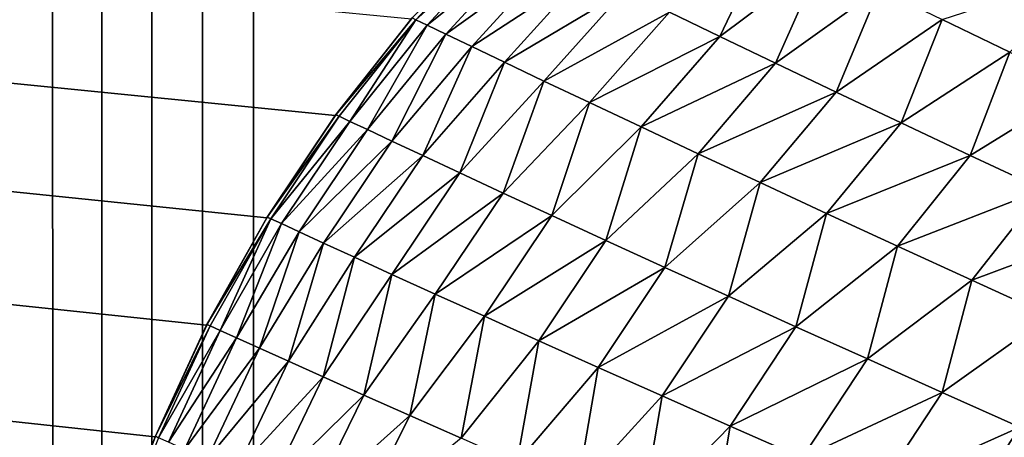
# Model space of a CAD drawing. Extents: x -226 to 226, y -900 to 900.
# Tile 483 of 656: x -181.519 to -180.388, y 895.188 to 895.668. Entities that reach past the tile are written whole.
import ezdxf

# ---------------------------------------------------------------- set-up
doc = ezdxf.new("R2010")
doc.units = 0
doc.header["$LTSCALE"] = 65.185185
for name, color, linetype in [('363', 7, 'CONTINUOUS'), ('435', 7, 'CONTINUOUS'), ('436', 7, 'CONTINUOUS'), ('489', 7, 'CONTINUOUS'), ('498', 7, 'CONTINUOUS')]:
    doc.layers.add(name, color=color, linetype=linetype)

msp = doc.modelspace()

# ---------------------------------------------------------------- linework, layer by layer
at = {"layer": '363', "color": 7, "linetype": 'CONTINUOUS'}
for points in [[(-226, 900), (-181.5, 880), (-207.5853, 880), (-226, 900)], [(-181.5, 880), (-226, 900), (-181.5, 883), (-181.5, 880)], [(-226, 900), (-180.3888, 883.237), (-181.5, 883), (-226, 900)], [(-180.3888, 883.237), (-226, 900), (-180.5172, 883.2962), (-180.3888, 883.237)], [(-180.5172, 883.2962), (-226, 900), (-180.6405, 883.3652), (-180.5172, 883.2962)], [(-180.6405, 883.3652), (-226, 900), (-180.758, 883.4438), (-180.6405, 883.3652)], [(-180.758, 883.4438), (-226, 900), (-180.869, 883.5313), (-180.758, 883.4438)], [(-180.869, 883.5313), (-226, 900), (-180.9728, 883.6272), (-180.869, 883.5313)], [(-180.9728, 883.6272), (-226, 900), (-181.0687, 883.731), (-180.9728, 883.6272)], [(-181.0687, 883.731), (-226, 900), (-181.1562, 883.842), (-181.0687, 883.731)], [(-181.1562, 883.842), (-226, 900), (-181.2348, 883.9595), (-181.1562, 883.842)], [(-181.2348, 883.9595), (-226, 900), (-181.3038, 884.0828), (-181.2348, 883.9595)], [(-181.3038, 884.0828), (-226, 900), (-181.363, 884.2112), (-181.3038, 884.0828)], [(-181.363, 884.2112), (-226, 900), (-181.4119, 884.3438), (-181.363, 884.2112)], [(-181.4119, 884.3438), (-226, 900), (-181.4503, 884.4798), (-181.4119, 884.3438)], [(-181.4503, 884.4798), (-226, 900), (-181.4778, 884.6184), (-181.4503, 884.4798)], [(-181.4778, 884.6184), (-226, 900), (-181.4945, 884.7588), (-181.4778, 884.6184)], [(-181.4945, 884.7588), (-226, 900), (-181.5, 884.9), (-181.4945, 884.7588)], [(-181.5, 884.9), (-226, 900), (-181.5, 894.5), (-181.5, 884.9)], [(-181.5, 894.5), (-226, 900), (-181.4945, 894.6412), (-181.5, 894.5)], [(-181.4945, 894.6412), (-226, 900), (-181.4778, 894.7816), (-181.4945, 894.6412)], [(-181.4778, 894.7816), (-226, 900), (-181.4503, 894.9202), (-181.4778, 894.7816)], [(-181.4503, 894.9202), (-226, 900), (-181.4119, 895.0562), (-181.4503, 894.9202)], [(-181.4119, 895.0562), (-226, 900), (-181.363, 895.1888), (-181.4119, 895.0562)], [(-181.363, 895.1888), (-226, 900), (-181.3038, 895.3172), (-181.363, 895.1888)], [(-181.3038, 895.3172), (-226, 900), (-181.2348, 895.4405), (-181.3038, 895.3172)], [(-181.2348, 895.4405), (-226, 900), (-181.1562, 895.558), (-181.2348, 895.4405)], [(-181.1562, 895.558), (-226, 900), (-181.0687, 895.669), (-181.1562, 895.558)]]:
    msp.add_3dface(points, dxfattribs=at)
at = {"layer": '435', "color": 7, "linetype": 'CONTINUOUS'}
for points in [[(-177.25, 900, 1.9), (-181.25, 900, 1.9), (-181.25, 0, 1.9), (-177.25, 900, 1.9)], [(-177.25, 0, 1.9), (-177.25, 900, 1.9), (-181.25, 0, 1.9), (-177.25, 0, 1.9)]]:
    msp.add_3dface(points, dxfattribs=at)
at = {"layer": '436', "color": 7, "linetype": 'CONTINUOUS'}
for points in [[(-181.7371, 900, 2.0797), (-182, 0, 2.65), (-181.25, 0, 1.9), (-181.7371, 900, 2.0797)], [(-181.6908, 900, 2.0432), (-181.7371, 900, 2.0797), (-181.25, 0, 1.9), (-181.6908, 900, 2.0432)], [(-181.6419, 900, 2.0105), (-181.6908, 900, 2.0432), (-181.25, 0, 1.9), (-181.6419, 900, 2.0105)], [(-181.5905, 900, 1.9817), (-181.6419, 900, 2.0105), (-181.25, 0, 1.9), (-181.5905, 900, 1.9817)], [(-181.537, 900, 1.9571), (-181.5905, 900, 1.9817), (-181.25, 0, 1.9), (-181.537, 900, 1.9571)], [(-181.4818, 900, 1.9367), (-181.537, 900, 1.9571), (-181.25, 0, 1.9), (-181.4818, 900, 1.9367)], [(-181.4251, 900, 1.9207), (-181.4818, 900, 1.9367), (-181.25, 0, 1.9), (-181.4251, 900, 1.9207)], [(-181.3673, 900, 1.9092), (-181.4251, 900, 1.9207), (-181.25, 0, 1.9), (-181.3673, 900, 1.9092)], [(-181.3088, 900, 1.9023), (-181.3673, 900, 1.9092), (-181.25, 0, 1.9), (-181.3088, 900, 1.9023)], [(-181.25, 900, 1.9), (-181.3088, 900, 1.9023), (-181.25, 0, 1.9), (-181.25, 900, 1.9)]]:
    msp.add_3dface(points, dxfattribs=at)
at = {"layer": '489', "color": 7, "linetype": 'CONTINUOUS'}
for points in [[(-181.1562, 895.558), (-181.0687, 895.669), (-181.1556, 895.5588, -20.3), (-181.1562, 895.558)], [(-181.1556, 895.5588, -20.3), (-181.0687, 895.669), (-181.068, 895.6699, -20.3), (-181.1556, 895.5588, -20.3)], [(-181.2348, 895.4405), (-181.1562, 895.558), (-181.2343, 895.4412, -20.3), (-181.2348, 895.4405)], [(-181.2343, 895.4412, -20.3), (-181.1562, 895.558), (-181.1556, 895.5588, -20.3), (-181.2343, 895.4412, -20.3)], [(-181.3038, 895.3172), (-181.2348, 895.4405), (-181.3035, 895.3178, -20.3), (-181.3038, 895.3172)], [(-181.3035, 895.3178, -20.3), (-181.2348, 895.4405), (-181.2343, 895.4412, -20.3), (-181.3035, 895.3178, -20.3)], [(-181.363, 895.1888), (-181.3038, 895.3172), (-181.3628, 895.1894, -20.3), (-181.363, 895.1888)], [(-181.3628, 895.1894, -20.3), (-181.3038, 895.3172), (-181.3035, 895.3178, -20.3), (-181.3628, 895.1894, -20.3)], [(-181.4119, 895.0562), (-181.363, 895.1888), (-181.4118, 895.0566, -20.3), (-181.4119, 895.0562)], [(-181.4118, 895.0566, -20.3), (-181.363, 895.1888), (-181.3628, 895.1894, -20.3), (-181.4118, 895.0566, -20.3)]]:
    msp.add_3dface(points, dxfattribs=at)
at = {"layer": '498', "color": 7, "linetype": 'CONTINUOUS'}
for points in [[(-181.0637, 895.6678, -20.457), (-181.068, 895.6699, -20.3), (-180.9677, 895.7716, -20.4538), (-181.0637, 895.6678, -20.457)], [(-180.955, 895.7654, -20.6068), (-181.0637, 895.6678, -20.457), (-180.9677, 895.7716, -20.4538), (-180.955, 895.7654, -20.6068)], [(-181.0507, 895.6615, -20.6131), (-181.0637, 895.6678, -20.457), (-180.955, 895.7654, -20.6068), (-181.0507, 895.6615, -20.6131)], [(-180.934, 895.7551, -20.7582), (-181.0507, 895.6615, -20.6131), (-180.955, 895.7654, -20.6068), (-180.934, 895.7551, -20.7582)], [(-180.7149, 895.6486, -21.4648), (-180.7727, 895.6765, -21.3322), (-180.659, 895.7656, -21.3436), (-180.7149, 895.6486, -21.4648)], [(-180.5986, 895.7359, -21.4765), (-180.7149, 895.6486, -21.4648), (-180.659, 895.7656, -21.3436), (-180.5986, 895.7359, -21.4765)], [(-181.0293, 895.6512, -20.7676), (-181.0507, 895.6615, -20.6131), (-180.934, 895.7551, -20.7582), (-181.0293, 895.6512, -20.7676)], [(-180.905, 895.7408, -20.9071), (-181.0293, 895.6512, -20.7676), (-180.934, 895.7551, -20.7582), (-180.905, 895.7408, -20.9071)], [(-180.9996, 895.637, -20.9195), (-181.0293, 895.6512, -20.7676), (-180.905, 895.7408, -20.9071), (-180.9996, 895.637, -20.9195)], [(-180.8682, 895.7229, -21.0528), (-180.9996, 895.637, -20.9195), (-180.905, 895.7408, -20.9071), (-180.8682, 895.7229, -21.0528)], [(-180.6509, 895.618, -21.5922), (-180.7149, 895.6486, -21.4648), (-180.5986, 895.7359, -21.4765), (-180.6509, 895.618, -21.5922)], [(-180.5319, 895.7032, -21.6037), (-180.6509, 895.618, -21.5922), (-180.5986, 895.7359, -21.4765), (-180.5319, 895.7032, -21.6037)], [(-180.962, 895.619, -21.0683), (-180.9996, 895.637, -20.9195), (-180.8682, 895.7229, -21.0528), (-180.962, 895.619, -21.0683)], [(-180.8239, 895.7013, -21.1947), (-180.962, 895.619, -21.0683), (-180.8682, 895.7229, -21.0528), (-180.8239, 895.7013, -21.1947)], [(-180.382, 895.6304, -21.8396), (-180.4596, 895.668, -21.7248), (-180.2914, 895.7228, -21.788), (-180.382, 895.6304, -21.8396)], [(-180.9167, 895.5974, -21.2132), (-180.962, 895.619, -21.0683), (-180.8239, 895.7013, -21.1947), (-180.9167, 895.5974, -21.2132)], [(-180.7727, 895.6765, -21.3322), (-180.9167, 895.5974, -21.2132), (-180.8239, 895.7013, -21.1947), (-180.7727, 895.6765, -21.3322)], [(-180.5814, 895.5848, -21.714), (-180.6509, 895.618, -21.5922), (-180.5319, 895.7032, -21.6037), (-180.5814, 895.5848, -21.714)], [(-180.4596, 895.668, -21.7248), (-180.5814, 895.5848, -21.714), (-180.5319, 895.7032, -21.6037), (-180.4596, 895.668, -21.7248)], [(-181.1556, 895.5588, -20.3), (-181.068, 895.6699, -20.3), (-181.0637, 895.6678, -20.457), (-181.1556, 895.5588, -20.3)], [(-181.1516, 895.5569, -20.4534), (-181.1556, 895.5588, -20.3), (-181.0637, 895.6678, -20.457), (-181.1516, 895.5569, -20.4534)], [(-181.1394, 895.5511, -20.606), (-181.1516, 895.5569, -20.4534), (-181.0637, 895.6678, -20.457), (-181.1394, 895.5511, -20.606)], [(-181.0507, 895.6615, -20.6131), (-181.1394, 895.5511, -20.606), (-181.0637, 895.6678, -20.457), (-181.0507, 895.6615, -20.6131)], [(-180.8643, 895.5726, -21.3536), (-180.9167, 895.5974, -21.2132), (-180.7727, 895.6765, -21.3322), (-180.8643, 895.5726, -21.3536)], [(-180.7149, 895.6486, -21.4648), (-180.8643, 895.5726, -21.3536), (-180.7727, 895.6765, -21.3322), (-180.7149, 895.6486, -21.4648)], [(-180.5067, 895.5494, -21.8299), (-180.5814, 895.5848, -21.714), (-180.4596, 895.668, -21.7248), (-180.5067, 895.5494, -21.8299)], [(-180.382, 895.6304, -21.8396), (-180.5067, 895.5494, -21.8299), (-180.4596, 895.668, -21.7248), (-180.382, 895.6304, -21.8396)], [(-181.1192, 895.5416, -20.7571), (-181.1394, 895.5511, -20.606), (-181.0507, 895.6615, -20.6131), (-181.1192, 895.5416, -20.7571)], [(-181.0293, 895.6512, -20.7676), (-181.1192, 895.5416, -20.7571), (-181.0507, 895.6615, -20.6131), (-181.0293, 895.6512, -20.7676)], [(-181.0913, 895.5285, -20.906), (-181.1192, 895.5416, -20.7571), (-181.0293, 895.6512, -20.7676), (-181.0913, 895.5285, -20.906)], [(-180.9996, 895.637, -20.9195), (-181.0913, 895.5285, -20.906), (-181.0293, 895.6512, -20.7676), (-180.9996, 895.637, -20.9195)], [(-180.8052, 895.5447, -21.4892), (-180.8643, 895.5726, -21.3536), (-180.7149, 895.6486, -21.4648), (-180.8052, 895.5447, -21.4892)], [(-180.6509, 895.618, -21.5922), (-180.8052, 895.5447, -21.4892), (-180.7149, 895.6486, -21.4648), (-180.6509, 895.618, -21.5922)], [(-181.0558, 895.5118, -21.0521), (-181.0913, 895.5285, -20.906), (-180.9996, 895.637, -20.9195), (-181.0558, 895.5118, -21.0521)], [(-180.962, 895.619, -21.0683), (-181.0558, 895.5118, -21.0521), (-180.9996, 895.637, -20.9195), (-180.962, 895.619, -21.0683)], [(-180.4273, 895.512, -21.9399), (-180.5067, 895.5494, -21.8299), (-180.382, 895.6304, -21.8396), (-180.4273, 895.512, -21.9399)], [(-180.2997, 895.5908, -21.948), (-180.4273, 895.512, -21.9399), (-180.382, 895.6304, -21.8396), (-180.2997, 895.5908, -21.948)], [(-181.0131, 895.4919, -21.1946), (-181.0558, 895.5118, -21.0521), (-180.962, 895.619, -21.0683), (-181.0131, 895.4919, -21.1946)], [(-180.9167, 895.5974, -21.2132), (-181.0131, 895.4919, -21.1946), (-180.962, 895.619, -21.0683), (-180.9167, 895.5974, -21.2132)], [(-180.7398, 895.514, -21.6194), (-180.8052, 895.5447, -21.4892), (-180.6509, 895.618, -21.5922), (-180.7398, 895.514, -21.6194)], [(-180.5814, 895.5848, -21.714), (-180.7398, 895.514, -21.6194), (-180.6509, 895.618, -21.5922), (-180.5814, 895.5848, -21.714)], [(-180.9635, 895.4688, -21.3331), (-181.0131, 895.4919, -21.1946), (-180.9167, 895.5974, -21.2132), (-180.9635, 895.4688, -21.3331)], [(-180.8643, 895.5726, -21.3536), (-180.9635, 895.4688, -21.3331), (-180.9167, 895.5974, -21.2132), (-180.8643, 895.5726, -21.3536)], [(-180.3438, 895.4728, -22.0437), (-180.4273, 895.512, -21.9399), (-180.2997, 895.5908, -21.948), (-180.3438, 895.4728, -22.0437)], [(-180.6687, 895.4808, -21.7439), (-180.7398, 895.514, -21.6194), (-180.5814, 895.5848, -21.714), (-180.6687, 895.4808, -21.7439)], [(-180.5067, 895.5494, -21.8299), (-180.6687, 895.4808, -21.7439), (-180.5814, 895.5848, -21.714), (-180.5067, 895.5494, -21.8299)], [(-180.9075, 895.4429, -21.4672), (-180.9635, 895.4688, -21.3331), (-180.8643, 895.5726, -21.3536), (-180.9075, 895.4429, -21.4672)], [(-180.8052, 895.5447, -21.4892), (-180.9075, 895.4429, -21.4672), (-180.8643, 895.5726, -21.3536), (-180.8052, 895.5447, -21.4892)], [(-181.2343, 895.4412, -20.3), (-181.1556, 895.5588, -20.3), (-181.1516, 895.5569, -20.4534), (-181.2343, 895.4412, -20.3)], [(-181.2302, 895.4393, -20.4546), (-181.2343, 895.4412, -20.3), (-181.1516, 895.5569, -20.4534), (-181.2302, 895.4393, -20.4546)], [(-181.1394, 895.5511, -20.606), (-181.2302, 895.4393, -20.4546), (-181.1516, 895.5569, -20.4534), (-181.1394, 895.5511, -20.606)], [(-181.218, 895.4337, -20.6084), (-181.2302, 895.4393, -20.4546), (-181.1394, 895.5511, -20.606), (-181.218, 895.4337, -20.6084)], [(-181.1192, 895.5416, -20.7571), (-181.218, 895.4337, -20.6084), (-181.1394, 895.5511, -20.606), (-181.1192, 895.5416, -20.7571)], [(-181.1978, 895.4243, -20.7608), (-181.218, 895.4337, -20.6084), (-181.1192, 895.5416, -20.7571), (-181.1978, 895.4243, -20.7608)], [(-181.0913, 895.5285, -20.906), (-181.1978, 895.4243, -20.7608), (-181.1192, 895.5416, -20.7571), (-181.0913, 895.5285, -20.906)], [(-180.8455, 895.4144, -21.5965), (-180.9075, 895.4429, -21.4672), (-180.8052, 895.5447, -21.4892), (-180.8455, 895.4144, -21.5965)], [(-180.7398, 895.514, -21.6194), (-180.8455, 895.4144, -21.5965), (-180.8052, 895.5447, -21.4892), (-180.7398, 895.514, -21.6194)], [(-180.5922, 895.4454, -21.8626), (-180.6687, 895.4808, -21.7439), (-180.5067, 895.5494, -21.8299), (-180.5922, 895.4454, -21.8626)], [(-180.4273, 895.512, -21.9399), (-180.5922, 895.4454, -21.8626), (-180.5067, 895.5494, -21.8299), (-180.4273, 895.512, -21.9399)], [(-181.1697, 895.4114, -20.911), (-181.1978, 895.4243, -20.7608), (-181.0913, 895.5285, -20.906), (-181.1697, 895.4114, -20.911)], [(-181.0558, 895.5118, -21.0521), (-181.1697, 895.4114, -20.911), (-181.0913, 895.5285, -20.906), (-181.0558, 895.5118, -21.0521)], [(-181.1341, 895.395, -21.0583), (-181.1697, 895.4114, -20.911), (-181.0558, 895.5118, -21.0521), (-181.1341, 895.395, -21.0583)], [(-181.0131, 895.4919, -21.1946), (-181.1341, 895.395, -21.0583), (-181.0558, 895.5118, -21.0521), (-181.0131, 895.4919, -21.1946)], [(-180.7778, 895.3834, -21.7206), (-180.8455, 895.4144, -21.5965), (-180.7398, 895.514, -21.6194), (-180.7778, 895.3834, -21.7206)], [(-180.6687, 895.4808, -21.7439), (-180.7778, 895.3834, -21.7206), (-180.7398, 895.514, -21.6194), (-180.6687, 895.4808, -21.7439)], [(-180.511, 895.4079, -21.9752), (-180.5922, 895.4454, -21.8626), (-180.4273, 895.512, -21.9399), (-180.511, 895.4079, -21.9752)], [(-180.3438, 895.4728, -22.0437), (-180.511, 895.4079, -21.9752), (-180.4273, 895.512, -21.9399), (-180.3438, 895.4728, -22.0437)], [(-181.0912, 895.3754, -21.2022), (-181.1341, 895.395, -21.0583), (-181.0131, 895.4919, -21.1946), (-181.0912, 895.3754, -21.2022)], [(-180.9635, 895.4688, -21.3331), (-181.0912, 895.3754, -21.2022), (-181.0131, 895.4919, -21.1946), (-180.9635, 895.4688, -21.3331)], [(-180.705, 895.3503, -21.8394), (-180.7778, 895.3834, -21.7206), (-180.6687, 895.4808, -21.7439), (-180.705, 895.3503, -21.8394)], [(-180.5922, 895.4454, -21.8626), (-180.705, 895.3503, -21.8394), (-180.6687, 895.4808, -21.7439), (-180.5922, 895.4454, -21.8626)], [(-181.0414, 895.3527, -21.3422), (-181.0912, 895.3754, -21.2022), (-180.9635, 895.4688, -21.3331), (-181.0414, 895.3527, -21.3422)], [(-180.9075, 895.4429, -21.4672), (-181.0414, 895.3527, -21.3422), (-180.9635, 895.4688, -21.3331), (-180.9075, 895.4429, -21.4672)], [(-180.4254, 895.3687, -22.0817), (-180.511, 895.4079, -21.9752), (-180.3438, 895.4728, -22.0437), (-180.4254, 895.3687, -22.0817)], [(-180.2564, 895.432, -22.1413), (-180.4254, 895.3687, -22.0817), (-180.3438, 895.4728, -22.0437), (-180.2564, 895.432, -22.1413)], [(-181.3035, 895.3178, -20.3), (-181.2343, 895.4412, -20.3), (-181.2302, 895.4393, -20.4546), (-181.3035, 895.3178, -20.3)], [(-180.9851, 895.3272, -21.4779), (-181.0414, 895.3527, -21.3422), (-180.9075, 895.4429, -21.4672), (-180.9851, 895.3272, -21.4779)], [(-180.8455, 895.4144, -21.5965), (-180.9851, 895.3272, -21.4779), (-180.9075, 895.4429, -21.4672), (-180.8455, 895.4144, -21.5965)], [(-180.6274, 895.3152, -21.9525), (-180.705, 895.3503, -21.8394), (-180.5922, 895.4454, -21.8626), (-180.6274, 895.3152, -21.9525)], [(-180.511, 895.4079, -21.9752), (-180.6274, 895.3152, -21.9525), (-180.5922, 895.4454, -21.8626), (-180.511, 895.4079, -21.9752)], [(-181.2997, 895.3161, -20.4498), (-181.3035, 895.3178, -20.3), (-181.2302, 895.4393, -20.4546), (-181.2997, 895.3161, -20.4498)], [(-181.2883, 895.3109, -20.599), (-181.2997, 895.3161, -20.4498), (-181.2302, 895.4393, -20.4546), (-181.2883, 895.3109, -20.599)], [(-181.218, 895.4337, -20.6084), (-181.2883, 895.3109, -20.599), (-181.2302, 895.4393, -20.4546), (-181.218, 895.4337, -20.6084)], [(-181.2695, 895.3024, -20.7469), (-181.2883, 895.3109, -20.599), (-181.218, 895.4337, -20.6084), (-181.2695, 895.3024, -20.7469)], [(-181.1978, 895.4243, -20.7608), (-181.2695, 895.3024, -20.7469), (-181.218, 895.4337, -20.6084), (-181.1978, 895.4243, -20.7608)], [(-180.3359, 895.3278, -22.1819), (-180.4254, 895.3687, -22.0817), (-180.2564, 895.432, -22.1413), (-180.3359, 895.3278, -22.1819)], [(-181.2433, 895.2905, -20.8929), (-181.2695, 895.3024, -20.7469), (-181.1978, 895.4243, -20.7608), (-181.2433, 895.2905, -20.8929)], [(-181.1697, 895.4114, -20.911), (-181.2433, 895.2905, -20.8929), (-181.1978, 895.4243, -20.7608), (-181.1697, 895.4114, -20.911)], [(-181.21, 895.2756, -21.0364), (-181.2433, 895.2905, -20.8929), (-181.1697, 895.4114, -20.911), (-181.21, 895.2756, -21.0364)], [(-181.1341, 895.395, -21.0583), (-181.21, 895.2756, -21.0364), (-181.1697, 895.4114, -20.911), (-181.1341, 895.395, -21.0583)], [(-180.9227, 895.299, -21.6087), (-180.9851, 895.3272, -21.4779), (-180.8455, 895.4144, -21.5965), (-180.9227, 895.299, -21.6087)], [(-180.7778, 895.3834, -21.7206), (-180.9227, 895.299, -21.6087), (-180.8455, 895.4144, -21.5965), (-180.7778, 895.3834, -21.7206)], [(-180.5455, 895.2784, -22.0601), (-180.6274, 895.3152, -21.9525), (-180.511, 895.4079, -21.9752), (-180.5455, 895.2784, -22.0601)], [(-180.4254, 895.3687, -22.0817), (-180.5455, 895.2784, -22.0601), (-180.511, 895.4079, -21.9752), (-180.4254, 895.3687, -22.0817)], [(-181.17, 895.2576, -21.1768), (-181.21, 895.2756, -21.0364), (-181.1341, 895.395, -21.0583), (-181.17, 895.2576, -21.1768)], [(-181.0912, 895.3754, -21.2022), (-181.17, 895.2576, -21.1768), (-181.1341, 895.395, -21.0583), (-181.0912, 895.3754, -21.2022)], [(-180.8546, 895.2685, -21.7345), (-180.9227, 895.299, -21.6087), (-180.7778, 895.3834, -21.7206), (-180.8546, 895.2685, -21.7345)], [(-180.705, 895.3503, -21.8394), (-180.8546, 895.2685, -21.7345), (-180.7778, 895.3834, -21.7206), (-180.705, 895.3503, -21.8394)], [(-181.1234, 895.2367, -21.3138), (-181.17, 895.2576, -21.1768), (-181.0912, 895.3754, -21.2022), (-181.1234, 895.2367, -21.3138)], [(-181.0414, 895.3527, -21.3422), (-181.1234, 895.2367, -21.3138), (-181.0912, 895.3754, -21.2022), (-181.0414, 895.3527, -21.3422)], [(-180.4597, 895.2399, -22.1618), (-180.5455, 895.2784, -22.0601), (-180.4254, 895.3687, -22.0817), (-180.4597, 895.2399, -22.1618)], [(-180.3359, 895.3278, -22.1819), (-180.4597, 895.2399, -22.1618), (-180.4254, 895.3687, -22.0817), (-180.3359, 895.3278, -22.1819)], [(-181.0706, 895.2132, -21.4469), (-181.1234, 895.2367, -21.3138), (-181.0414, 895.3527, -21.3422), (-181.0706, 895.2132, -21.4469)], [(-180.9851, 895.3272, -21.4779), (-181.0706, 895.2132, -21.4469), (-181.0414, 895.3527, -21.3422), (-180.9851, 895.3272, -21.4779)], [(-180.7812, 895.2358, -21.855), (-180.8546, 895.2685, -21.7345), (-180.705, 895.3503, -21.8394), (-180.7812, 895.2358, -21.855)], [(-180.6274, 895.3152, -21.9525), (-180.7812, 895.2358, -21.855), (-180.705, 895.3503, -21.8394), (-180.6274, 895.3152, -21.9525)], [(-181.0119, 895.1873, -21.5757), (-181.0706, 895.2132, -21.4469), (-180.9851, 895.3272, -21.4779), (-181.0119, 895.1873, -21.5757)], [(-180.9227, 895.299, -21.6087), (-181.0119, 895.1873, -21.5757), (-180.9851, 895.3272, -21.4779), (-180.9227, 895.299, -21.6087)], [(-180.3703, 895.2001, -22.2578), (-180.4597, 895.2399, -22.1618), (-180.3359, 895.3278, -22.1819), (-180.3703, 895.2001, -22.2578)], [(-181.3628, 895.1894, -20.3), (-181.3035, 895.3178, -20.3), (-181.2997, 895.3161, -20.4498), (-181.3628, 895.1894, -20.3)], [(-181.359, 895.1877, -20.4493), (-181.3628, 895.1894, -20.3), (-181.2997, 895.3161, -20.4498), (-181.359, 895.1877, -20.4493)], [(-181.2883, 895.3109, -20.599), (-181.359, 895.1877, -20.4493), (-181.2997, 895.3161, -20.4498), (-181.2883, 895.3109, -20.599)], [(-180.703, 895.2012, -21.97), (-180.7812, 895.2358, -21.855), (-180.6274, 895.3152, -21.9525), (-180.703, 895.2012, -21.97)], [(-180.5455, 895.2784, -22.0601), (-180.703, 895.2012, -21.97), (-180.6274, 895.3152, -21.9525), (-180.5455, 895.2784, -22.0601)], [(-181.3478, 895.1827, -20.598), (-181.359, 895.1877, -20.4493), (-181.2883, 895.3109, -20.599), (-181.3478, 895.1827, -20.598)], [(-181.2695, 895.3024, -20.7469), (-181.3478, 895.1827, -20.598), (-181.2883, 895.3109, -20.599), (-181.2695, 895.3024, -20.7469)], [(-181.3292, 895.1744, -20.7455), (-181.3478, 895.1827, -20.598), (-181.2695, 895.3024, -20.7469), (-181.3292, 895.1744, -20.7455)], [(-181.2433, 895.2905, -20.8929), (-181.3292, 895.1744, -20.7455), (-181.2695, 895.3024, -20.7469), (-181.2433, 895.2905, -20.8929)], [(-180.9478, 895.1591, -21.7001), (-181.0119, 895.1873, -21.5757), (-180.9227, 895.299, -21.6087), (-180.9478, 895.1591, -21.7001)], [(-180.8546, 895.2685, -21.7345), (-180.9478, 895.1591, -21.7001), (-180.9227, 895.299, -21.6087), (-180.8546, 895.2685, -21.7345)], [(-181.3034, 895.163, -20.8911), (-181.3292, 895.1744, -20.7455), (-181.2433, 895.2905, -20.8929), (-181.3034, 895.163, -20.8911)], [(-181.21, 895.2756, -21.0364), (-181.3034, 895.163, -20.8911), (-181.2433, 895.2905, -20.8929), (-181.21, 895.2756, -21.0364)], [(-181.2705, 895.1485, -21.0344), (-181.3034, 895.163, -20.8911), (-181.21, 895.2756, -21.0364), (-181.2705, 895.1485, -21.0344)], [(-181.17, 895.2576, -21.1768), (-181.2705, 895.1485, -21.0344), (-181.21, 895.2756, -21.0364), (-181.17, 895.2576, -21.1768)], [(-180.6204, 895.1647, -22.0794), (-180.703, 895.2012, -21.97), (-180.5455, 895.2784, -22.0601), (-180.6204, 895.1647, -22.0794)], [(-180.4597, 895.2399, -22.1618), (-180.6204, 895.1647, -22.0794), (-180.5455, 895.2784, -22.0601), (-180.4597, 895.2399, -22.1618)], [(-180.8786, 895.1288, -21.8196), (-180.9478, 895.1591, -21.7001), (-180.8546, 895.2685, -21.7345), (-180.8786, 895.1288, -21.8196)], [(-180.7812, 895.2358, -21.855), (-180.8786, 895.1288, -21.8196), (-180.8546, 895.2685, -21.7345), (-180.7812, 895.2358, -21.855)], [(-181.2309, 895.1311, -21.1747), (-181.2705, 895.1485, -21.0344), (-181.17, 895.2576, -21.1768), (-181.2309, 895.1311, -21.1747)], [(-181.1234, 895.2367, -21.3138), (-181.2309, 895.1311, -21.1747), (-181.17, 895.2576, -21.1768), (-181.1234, 895.2367, -21.3138)], [(-181.1849, 895.1109, -21.3118), (-181.2309, 895.1311, -21.1747), (-181.1234, 895.2367, -21.3138), (-181.1849, 895.1109, -21.3118)], [(-181.0706, 895.2132, -21.4469), (-181.1849, 895.1109, -21.3118), (-181.1234, 895.2367, -21.3138), (-181.0706, 895.2132, -21.4469)], [(-180.5337, 895.1267, -22.1832), (-180.6204, 895.1647, -22.0794), (-180.4597, 895.2399, -22.1618), (-180.5337, 895.1267, -22.1832)], [(-180.3703, 895.2001, -22.2578), (-180.5337, 895.1267, -22.1832), (-180.4597, 895.2399, -22.1618), (-180.3703, 895.2001, -22.2578)], [(-180.8046, 895.0965, -21.9342), (-180.8786, 895.1288, -21.8196), (-180.7812, 895.2358, -21.855), (-180.8046, 895.0965, -21.9342)], [(-180.703, 895.2012, -21.97), (-180.8046, 895.0965, -21.9342), (-180.7812, 895.2358, -21.855), (-180.703, 895.2012, -21.97)], [(-181.1326, 895.0881, -21.4451), (-181.1849, 895.1109, -21.3118), (-181.0706, 895.2132, -21.4469), (-181.1326, 895.0881, -21.4451)], [(-181.0119, 895.1873, -21.5757), (-181.1326, 895.0881, -21.4451), (-181.0706, 895.2132, -21.4469), (-181.0119, 895.1873, -21.5757)], [(-180.7262, 895.0626, -22.0438), (-180.8046, 895.0965, -21.9342), (-180.703, 895.2012, -21.97), (-180.7262, 895.0626, -22.0438)], [(-180.6204, 895.1647, -22.0794), (-180.7262, 895.0626, -22.0438), (-180.703, 895.2012, -21.97), (-180.6204, 895.1647, -22.0794)], [(-180.4434, 895.0873, -22.2811), (-180.5337, 895.1267, -22.1832), (-180.3703, 895.2001, -22.2578), (-180.4434, 895.0873, -22.2811)], [(-180.2777, 895.1591, -22.3479), (-180.4434, 895.0873, -22.2811), (-180.3703, 895.2001, -22.2578), (-180.2777, 895.1591, -22.3479)], [(-181.4118, 895.0566, -20.3), (-181.3628, 895.1894, -20.3), (-181.359, 895.1877, -20.4493), (-181.4118, 895.0566, -20.3)]]:
    msp.add_3dface(points, dxfattribs=at)

doc.saveas('drawing.dxf')
